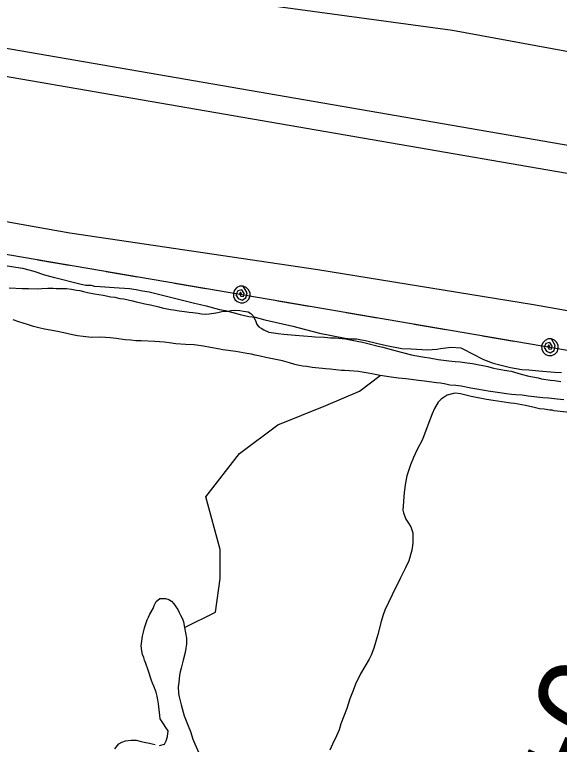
# Model space of a CAD drawing. Extents: x 3187622 to 3225504, y 800805 to 826213.
# Drawn here: x 3207571 to 3208153, y 807570 to 808349 of the extents above; entities that cross this region are included whole.
import ezdxf

# ---------------------------------------------------------------- set-up
doc = ezdxf.new("R2010")
doc.units = 0
for name, color, linetype in [('V-LEVE-TOET', 7, 'Continuous'), ('V-SITE-VEGE', 7, 'Continuous'), ('V-SURV-IDEN', 7, 'Continuous'), ('V-SURV-LINE', 7, 'Continuous'), ('V-TOPO-SHOR', 7, 'Continuous'), ('V-UTIL-LINE', 7, 'Continuous')]:
    doc.layers.add(name, color=color, linetype=linetype)

msp = doc.modelspace()

# ---------------------------------------------------------------- linework, layer by layer
at = {"layer": 'V-LEVE-TOET'}
for points in [[(3208190.04, 808304.47), (3208038.85, 808332.24), (3207847.39, 808358.34), (3207683.96, 808384.79), (3207544.92, 808407.17), (3207382.79, 808431.06), (3207205.27, 808462.48), (3207029.26, 808495.22), (3206871.46, 808519.06), (3206709.41, 808548.47), (3206539.68, 808582.76), (3206383.85, 808609.55), (3206202.02, 808641.77), (3206032.64, 808669.35), (3205914.58, 808689.49), (3205792.04, 808708.66)], [(3205710.24, 808447.36), (3205899.2, 808420.92), (3206079.58, 808391.01), (3206347.51, 808349.1), (3206544.43, 808315.14), (3206732.03, 808287.82), (3206967.84, 808242.78), (3207149.94, 808207.23), (3207375.86, 808161.43), (3207630.05, 808116.12), (3207894.87, 808076.72), (3208125.4, 808039.37), (3208371.1, 807995.98)]]:
    msp.add_lwpolyline(points, dxfattribs=at)
at = {"layer": 'V-SITE-VEGE'}
for points in [[(3207541.61, 808084.02), (3207579.41, 808078.44), (3207591.74, 808074.98), (3207603.05, 808071.28), (3207613.61, 808068.35), (3207616.89, 808067.8), (3207636.51, 808062.48), (3207642.3, 808061.13), (3207647.34, 808060.31), (3207652.64, 808059.98), (3207656.42, 808059.17), (3207662.47, 808058.83), (3207677.61, 808057.6), (3207693.76, 808056.62), (3207701.07, 808055.51), (3207707.61, 808054.15), (3207714.67, 808053.04), (3207737.57, 808047.42), (3207750.4, 808043.95), (3207763.24, 808040.99), (3207769.53, 808039.39), (3207775.83, 808038.04), (3207789.92, 808034.3), (3207795.96, 808032.95), (3207805.52, 808030.55), (3207812.06, 808028.69), (3207821.38, 808026.79), (3207827.93, 808025.94), (3207838.5, 808023.26), (3207868.2, 808016.28), (3207896.64, 808008.81), (3207924.34, 808003.36), (3207929.89, 808002.78), (3207936.2, 808002.94), (3207941.75, 808001.86), (3207946.03, 808001.04), (3207959.12, 807997.82), (3207968.43, 807995.67), (3207984.8, 807992.41), (3207994.64, 807992.27), (3208012.31, 807991.01), (3208022.16, 807991.63), (3208025.96, 807992.34), (3208031.78, 807993.26), (3208037.6, 807993.94), (3208047.69, 807993.04), (3208051.46, 807991.47)], [(3208051.46, 807991.47), (3208059.48, 807987.32), (3208072.02, 807980.83), (3208082.31, 807976.89), (3208100.68, 807972.09), (3208106.73, 807970.99), (3208112.78, 807970.15), (3208120.34, 807969.54), (3208131.19, 807968.63), (3208147.84, 807967.13), (3208155.16, 807966.77)], [(3208163.9, 807923.97), (3208147.51, 807925.97), (3208145.25, 807926.51), (3208142.97, 807926.54), (3208136.67, 807927.64), (3208131.88, 807928.21), (3208124.58, 807929.83), (3208117.03, 807931.7), (3208105.19, 807933.89), (3208101.16, 807934.2), (3208091.58, 807935.35), (3208082.26, 807936.99), (3208075.2, 807938.1), (3208058.83, 807941.36), (3208047.25, 807944.05), (3208041.96, 807944.63), (3208039.93, 807944.41), (3208033.34, 807942.73), (3208026.71, 807938.28), (3208023.39, 807935.05), (3208019.5, 807928.28), (3208017.15, 807922.76), (3208013.48, 807913.46), (3208006.66, 807895.38), (3208000.94, 807883.84), (3207997.3, 807876.06), (3207994.16, 807868.28), (3207990.2, 807856.46), (3207988.84, 807849.16), (3207987.18, 807838.83), (3207985.65, 807819.66), (3207986.36, 807816.87), (3207989.05, 807810.26), (3207991.27, 807806.95), (3207994.49, 807801.85), (3207996.67, 807795.51), (3207996.51, 807784.4), (3207995.4, 807777.09), (3207992.21, 807765.52), (3207988.82, 807758.24), (3207983.36, 807747.46), (3207974.52, 807729.4), (3207966.46, 807713.1), (3207964.36, 807706.82), (3207962.5, 807700.78), (3207959.28, 807686.94), (3207954.78, 807672.35), (3207951.89, 807664.82), (3207949.81, 807660.55), (3207940.5, 807645.03), (3207935.29, 807633.73), (3207932.93, 807627.2), (3207929.27, 807618.16), (3207925.84, 807607.86), (3207919.54, 807591.53)], [(3207919.54, 807591.53), (3207917.69, 807585.24), (3207915.07, 807578.71), (3207910.65, 807569.68), (3207907.79, 807563.41)]]:
    msp.add_lwpolyline(points, dxfattribs=at)
at = {"layer": 'V-SURV-LINE'}
for points in [[(3205689.54, 808637.06), (3208411.89, 808166.71)], [(3208406.78, 808137.15), (3205684.44, 808607.5)]]:
    msp.add_lwpolyline(points, dxfattribs=at)
at = {"layer": 'V-TOPO-SHOR'}
for points in [[(3207565.34, 808057.44), (3207579.01, 808056.61), (3207586.01, 808056.51), (3207595.24, 808056.38), (3207600.01, 808056.63), (3207606.7, 808056.85), (3207612.11, 808056.78), (3207615.61, 808056.73), (3207621.01, 808056.65), (3207626.42, 808056.58), (3207631.82, 808055.86), (3207637.22, 808054.83), (3207640.71, 808054.47), (3207644.52, 808053.46), (3207648.96, 808052.44), (3207656.57, 808051.06), (3207665.78, 808049.34), (3207674.03, 808047.63), (3207678.16, 808047.26), (3207683.55, 808045.91), (3207687.68, 808045.53), (3207696.88, 808043.49), (3207701, 808042.48), (3207706.07, 808041.13), (3207710.2, 808040.12), (3207716.23, 808039.08), (3207725.11, 808037.05), (3207728.59, 808036.04), (3207732.4, 808035.35), (3207737.48, 808034.33), (3207740.66, 808033.96), (3207747, 808032.6), (3207752.4, 808031.89), (3207757.48, 808031.18), (3207761.61, 808030.81), (3207767.01, 808030.09), (3207770.82, 808029.4), (3207774.63, 808029.03), (3207779.1, 808029.6), (3207783.88, 808030.17), (3207788.34, 808031.07), (3207793.77, 808032.26), (3207798.54, 808032.51), (3207802.37, 808033.09), (3207805.88, 808033.36), (3207811.6, 808032.97), (3207815.72, 808032.27), (3207820.49, 808031.57), (3207823.33, 808029.94), (3207825.84, 808027.35), (3207828.62, 808021.27), (3207829.84, 808018.07), (3207832.04, 808015.81)], [(3207807.48, 807989.43), (3207793.51, 807991.22), (3207790.34, 807991.9), (3207780.5, 807993.63), (3207772.88, 807995.01), (3207763.04, 807996.42), (3207753.81, 807996.87), (3207743.32, 807997.65), (3207736.02, 807998.71), (3207730.94, 807999.1), (3207725.85, 807999.49), (3207720.76, 807999.88), (3207706.14, 808000.72), (3207700.73, 808000.8), (3207695.33, 808001.51), (3207689.29, 808001.91), (3207679.45, 808003.33), (3207673.09, 808003.73), (3207663.23, 808004.51), (3207653.05, 808004.33), (3207644.16, 808005.41), (3207638.44, 808006.13), (3207633.04, 808007.16), (3207623.53, 808009.21), (3207615.28, 808010.91), (3207602.9, 808013), (3207596.88, 808014.67), (3207591.17, 808016.03), (3207584.83, 808018.02), (3207575.65, 808021.02), (3207569.63, 808023.01)], [(3207832.04, 808015.81), (3207834.56, 808014.19), (3207837.4, 808012.55), (3207842.77, 808009.93), (3207852.62, 808008.52), (3207858.65, 808007.8), (3207870.73, 808006.68), (3207888.53, 808005.15), (3207892.34, 808004.78), (3207902.2, 808004.64), (3207908.56, 808003.92), (3207913.96, 808003.84), (3207924.45, 808002.73), (3207937.14, 808000.33), (3207942.86, 807999.3), (3207948.56, 807997.94), (3207959.34, 807994.93), (3207964.42, 807993.9), (3207977.42, 807990.53), (3207995.17, 807985.83), (3207998.66, 807985.14), (3208009.14, 807983.4), (3208014.21, 807982.38), (3208023.42, 807980.66), (3208034.85, 807979.22), (3208041.84, 807978.49), (3208046.93, 807978.1), (3208054.55, 807977.04), (3208060.27, 807976.64), (3208076.45, 807973.23), (3208082.79, 807971.55), (3208090.41, 807970.17), (3208094.54, 807969.47), (3208101.51, 807968.1), (3208112.29, 807965.09), (3208120.54, 807963.06), (3208124.66, 807962.05), (3208130.37, 807961.01), (3208133.86, 807960.01), (3208143.7, 807958.6), (3208147.83, 807958.22), (3208154.5, 807957.17)], [(3208157.73, 807937.72), (3208150.74, 807938.45), (3208141.52, 807939.54), (3208135.48, 807939.94), (3208119.6, 807941.44), (3208113.25, 807942.48), (3208106.57, 807942.9), (3208101.8, 807943.28), (3208096.4, 807943.99), (3208089.42, 807945.04), (3208077.03, 807946.81), (3208072.91, 807947.51), (3208064.97, 807948.89), (3208058.31, 807950.26), (3208048.15, 807952.31), (3208042.44, 807953.02), (3208036.08, 807953.43), (3208031.64, 807954.45), (3208025.93, 807955.49), (3208021.79, 807955.86), (3208009.09, 807957.63), (3208002.42, 807958.36), (3207994.8, 807959.42), (3207989.08, 807960.14), (3207981.14, 807960.89), (3207973.2, 807961.96), (3207961.77, 807963.71), (3207952.88, 807965.43), (3207948.75, 807966.12), (3207942.4, 807967.16), (3207938.6, 807967.85), (3207928.74, 807968.63), (3207923.34, 807969.02), (3207920.16, 807969.07), (3207914.12, 807969.79), (3207908.09, 807970.51), (3207903.32, 807970.9), (3207900.14, 807971.26), (3207892.52, 807972), (3207889.02, 807972.37), (3207883.31, 807973.41), (3207878.86, 807973.79), (3207875.05, 807974.48), (3207870.61, 807975.49), (3207864.91, 807977.16), (3207857.3, 807979.18), (3207839.53, 807982.93), (3207833.5, 807984.29), (3207828.11, 807985.32), (3207823.99, 807986.33), (3207819.22, 807987.04), (3207807.48, 807989.43)], [(3207752.73, 807694.28), (3207785.57, 807710.91), (3207790.7, 807746.83), (3207790.7, 807777.62), (3207775.31, 807834.07), (3207811.23, 807880.26), (3207852.29, 807911.05), (3207903.6, 807931.57), (3207939.53, 807946.97), (3207961.77, 807963.71)], [(3207725.82, 807568.33), (3207731.25, 807569.85), (3207732.89, 807573.33), (3207734.54, 807578.07), (3207734.95, 807584.12), (3207732.77, 807587.65), (3207729.96, 807591.5), (3207726.54, 807596.96), (3207726.27, 807600.46), (3207724.85, 807612.89), (3207723.96, 807617.04), (3207723.38, 807621.19), (3207722.17, 807625.34), (3207719.71, 807631.74), (3207718.48, 807634.94), (3207717.25, 807637.82), (3207716.34, 807641.02), (3207714.82, 807645.81), (3207713.59, 807649.01), (3207711.15, 807656.05), (3207709.92, 807659.56), (3207709.01, 807662.44), (3207707.78, 807665.64), (3207706.88, 807669.47), (3207706.32, 807674.89), (3207707.73, 807685.05), (3207708.75, 807689.49), (3207709.77, 807693.93), (3207711.75, 807699.31), (3207712.75, 807702.48), (3207714.07, 807705.64), (3207715.71, 807708.8), (3207718.97, 807714.8), (3207720.29, 807717.96), (3207722.26, 807722.39), (3207726.12, 807725.52), (3207732.17, 807725.43), (3207735.97, 807724.42), (3207738.81, 807722.48), (3207741.32, 807719.89), (3207745.37, 807713.79), (3207746.92, 807710.59), (3207748.15, 807707.71), (3207750.31, 807703.54), (3207751.54, 807700.34), (3207752.73, 807694.28), (3207754.8, 807683.11), (3207754.71, 807676.75), (3207754.01, 807672.31), (3207753.31, 807667.86), (3207751.29, 807659.61), (3207748.94, 807651.06), (3207747.93, 807646.93), (3207747.24, 807643.44), (3207746.5, 807635.82), (3207745.79, 807631.05), (3207746.01, 807624.05), (3207746.91, 807620.22), (3207749.02, 807611.92), (3207752.36, 807600.1), (3207754.19, 807594.66), (3207756.34, 807589.22), (3207758.81, 807583.46), (3207761.55, 807575.15), (3207763.71, 807570.03), (3207767.71, 807560.43)], [(3207678.04, 807564.87), (3207682.57, 807570.22), (3207685.46, 807571.77), (3207689.61, 807573.3), (3207695.67, 807574.17), (3207701.08, 807574.09), (3207706.15, 807572.75), (3207709.32, 807572.07), (3207715.04, 807571.03), (3207718.2, 807570.03), (3207721.38, 807569.35)]]:
    msp.add_lwpolyline(points, dxfattribs=at)
at = {"layer": 'V-UTIL-LINE'}
for points in [[(3199923.05, 813594.49), (3200640.01, 812717.79), (3202006.06, 811098.72), (3203128.65, 810686.06), (3203334.13, 810414.07), (3203687.08, 810134.04), (3205008.03, 808523.12), (3206196.96, 808326.53), (3208534.47, 807926.94), (3209217.68, 808075.2), (3210991.35, 807487.65), (3211714.81, 807276.32), (3211555.07, 806654.47), (3211454.57, 806207.44)], [(3207595.94, 808087.38), (3207629.45, 808081.66)], [(3207668.88, 808074.92), (3207702.4, 808069.19)], [(3207741.82, 808062.45), (3207775.34, 808056.72)], [(3207813.78, 808050.14), (3207812.56, 808052.75), (3207811.4, 808050.73), (3207812.62, 808048.28), (3207815.54, 808048.1), (3207816.28, 808051.42), (3207813.66, 808055.31), (3207809.54, 808054.21), (3207807.47, 808049.81), (3207809.93, 808045.95), (3207814.07, 808044.26), (3207818.25, 808046.66), (3207819.5, 808052.02), (3207815.3, 808059.01), (3207811.79, 808058.92), (3207808.58, 808057.49), (3207806.16, 808054.94), (3207804.91, 808051.66), (3207805, 808048.15), (3207806.43, 808044.94), (3207808.98, 808042.53), (3207812.26, 808041.27), (3207815.77, 808041.36), (3207818.98, 808042.8), (3207821.4, 808045.34), (3207822.65, 808048.62), (3207822.56, 808052.13), (3207821.12, 808055.34), (3207818.58, 808057.76), (3207815.3, 808059.01)], [(3207852.22, 808043.57), (3207885.74, 808037.84)], [(3207925.16, 808031.1), (3207958.68, 808025.38)], [(3207998.1, 808018.64), (3208031.62, 808012.91)], [(3208071.05, 808006.17), (3208104.56, 808000.44)], [(3208143, 807993.86), (3208141.79, 807996.47), (3208140.62, 807994.45), (3208141.85, 807991.99), (3208144.77, 807991.82), (3208145.5, 807995.14), (3208142.88, 807999.03), (3208138.76, 807997.94), (3208136.7, 807993.53), (3208139.15, 807989.67), (3208143.29, 807987.98), (3208147.47, 807990.38), (3208148.72, 807995.74), (3208144.52, 808002.73), (3208141.01, 808002.64), (3208137.8, 808001.21), (3208135.39, 807998.66), (3208134.13, 807995.38), (3208134.23, 807991.87), (3208135.66, 807988.66), (3208138.21, 807986.24), (3208141.49, 807984.99), (3208145, 807985.08), (3208148.2, 807986.52), (3208150.62, 807989.07), (3208151.87, 807992.34), (3208151.78, 807995.85), (3208150.35, 807999.06), (3208147.8, 808001.48), (3208144.52, 808002.73)]]:
    msp.add_lwpolyline(points, dxfattribs=at)

# ---------------------------------------------------------------- texts
at = {"layer": 'V-SURV-IDEN'}
msp.add_text('1566+06.2', height=100, rotation=66.2349, dxfattribs=at).set_placement((3208059.75, 807218.36))

doc.saveas('drawing.dxf')
